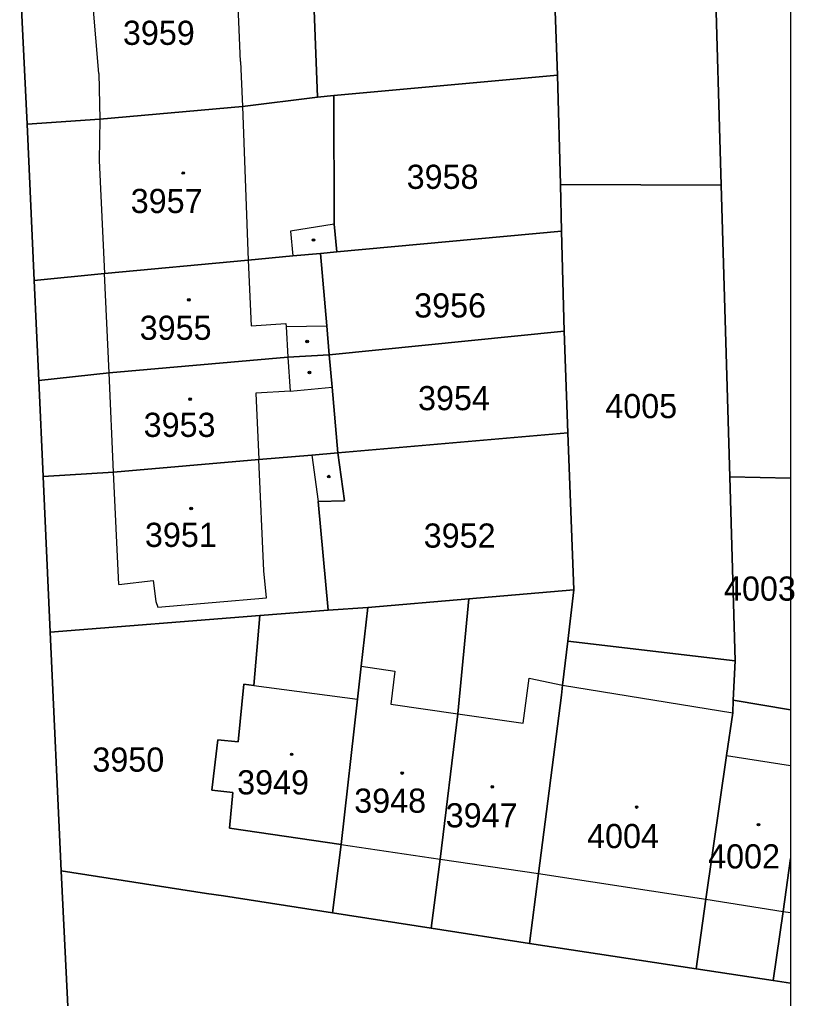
# Model space of a CAD drawing. Extents: x -596233 to -595156, y -1161235 to -1159375.
# Drawn here: x -595212.5 to -595158, y -1161196.6 to -1161127.7 of the extents above; entities that cross this region are included whole.
import ezdxf

# ---------------------------------------------------------------- set-up
doc = ezdxf.new("R2010")
doc.units = 0
for name, color, linetype in [('KN_CAR_KR', 7, 'Continuous'), ('KN_KULTURY', 7, 'Continuous'), ('KN_PARC_CIS_POZ', 7, 'Continuous'), ('KN_PARC_CIS_STAV', 7, 'Continuous'), ('KN_PARC_PLOCHA', 7, 'Continuous'), ('parcely_l', 7, 'Continuous')]:
    doc.layers.add(name, color=color, linetype=linetype)

msp = doc.modelspace()

# ---------------------------------------------------------------- linework, layer by layer
at = {"layer": 'KN_CAR_KR'}
for points in [[(-595196.94, -1161130.66), (-595197.27, -1161122.83)], [(-595206.91, -1161131.5), (-595207.57, -1161123.68)], [(-595196.94, -1161130.66), (-595196.81, -1161133.82)], [(-595206.91, -1161131.5), (-595206.85, -1161134.71)], [(-595196.81, -1161133.82), (-595196.39, -1161144.63)], [(-595206.85, -1161134.71), (-595206.89, -1161137.63)], [(-595206.89, -1161137.63), (-595206.52, -1161145.57)], [(-595190.35, -1161142.11), (-595193.41, -1161142.6)], [(-595193.41, -1161142.6), (-595193.25, -1161144.34)], [(-595196.39, -1161144.63), (-595196.2, -1161149.25)], [(-595206.19, -1161152.56), (-595206.52, -1161145.57)], [(-595196.2, -1161149.25), (-595193.74, -1161149.1)], [(-595193.74, -1161149.1), (-595193.73, -1161149.31)], [(-595193.73, -1161149.31), (-595190.86, -1161149.25)], [(-595193.73, -1161149.31), (-595193.6, -1161151.45)], [(-595193.6, -1161151.45), (-595193.45, -1161153.85)], [(-595205.87, -1161159.56), (-595206.19, -1161152.56)], [(-595193.45, -1161153.85), (-595195.87, -1161154)], [(-595195.87, -1161154), (-595195.65, -1161158.67)], [(-595193.45, -1161153.85), (-595190.5, -1161153.57)], [(-595191.91, -1161158.35), (-595191.47, -1161161.62)], [(-595195.29, -1161166.49), (-595195.65, -1161158.67)], [(-595205.5, -1161167.45), (-595205.87, -1161159.56)], [(-595195.12, -1161168.38), (-595195.29, -1161166.49)], [(-595205.5, -1161167.45), (-595203.08, -1161167.16)], [(-595203.08, -1161167.16), (-595202.9, -1161168.65)], [(-595202.9, -1161168.65), (-595202.75, -1161169.05)], [(-595202.75, -1161169.05), (-595195.12, -1161168.38)], [(-595188.44, -1161173.19), (-595186.07, -1161173.55)], [(-595186.07, -1161173.55), (-595186.37, -1161175.87)], [(-595177.05, -1161177.22), (-595176.63, -1161174.05)], [(-595176.63, -1161174.05), (-595174.27, -1161174.53)], [(-595196.01, -1161174.56), (-595188.7, -1161175.51)], [(-595174.27, -1161174.53), (-595162.3, -1161176.48)], [(-595186.37, -1161175.87), (-595181.65, -1161176.55)], [(-595181.65, -1161176.55), (-595177.05, -1161177.22)], [(-595162.73, -1161179.49), (-595158.2304, -1161180.1925)], [(-595189.85, -1161185.74), (-595182.88, -1161186.77)], [(-595182.88, -1161186.77), (-595175.96, -1161187.78)], [(-595175.96, -1161187.78), (-595164.18, -1161189.58)], [(-595164.18, -1161189.58), (-595158.74, -1161190.45)], [(-595158.74, -1161190.45), (-595158.2304, -1161190.5315)]]:
    msp.add_lwpolyline(points, dxfattribs=at)
at = {"layer": 'KN_KULTURY'}
for centre, radius in [((-595200.97, -1161138.5), 0.09), ((-595200.97, -1161138.5), 0.0398), ((-595191.8, -1161143.22), 0.09), ((-595191.8, -1161143.22), 0.0398), ((-595200.58, -1161147.43), 0.09), ((-595200.58, -1161147.43), 0.0398), ((-595192.25, -1161150.36), 0.09), ((-595192.25, -1161150.36), 0.0398), ((-595192.09, -1161152.54), 0.09), ((-595192.09, -1161152.54), 0.0398), ((-595200.49, -1161154.41), 0.09), ((-595200.49, -1161154.41), 0.0398), ((-595190.73, -1161159.86), 0.09), ((-595190.73, -1161159.86), 0.0398), ((-595200.41, -1161162.11), 0.09), ((-595200.41, -1161162.11), 0.0398), ((-595193.34, -1161179.4), 0.09), ((-595193.34, -1161179.4), 0.0398), ((-595185.56, -1161180.72), 0.09), ((-595185.56, -1161180.72), 0.0398), ((-595179.22, -1161181.69), 0.09), ((-595179.22, -1161181.69), 0.0398), ((-595169.06, -1161183.11), 0.09), ((-595169.06, -1161183.11), 0.0398), ((-595160.48, -1161184.35), 0.09), ((-595160.48, -1161184.35), 0.0398)]:
    msp.add_circle(centre, radius, dxfattribs=at)
at = {"layer": 'KN_PARC_PLOCHA'}
for points in [[(-595165.19, -1161059.43), (-595164.45, -1161093.04), (-595163.1, -1161139.37), (-595174.43, -1161139.31), (-595174.64, -1161131.61), (-595175.04, -1161120.65), (-595175.29, -1161113.78), (-595175.54, -1161106.82), (-595175.77, -1161099.74), (-595176.13, -1161088.71), (-595176.56, -1161077.69), (-595177.09, -1161061.59), (-595173.67, -1161061.78), (-595173.65, -1161059.37), (-595168.22, -1161059.41)], [(-595159.06, -1161063.92), (-595158.73, -1161086.57), (-595158.2304, -1161108.0207), (-595158.2304, -1161159.9679), (-595162.5, -1161159.89), (-595163.1, -1161139.37), (-595164.45, -1161093.04), (-595165.19, -1161059.43), (-595161.67, -1161059.4), (-595161.63, -1161063.95)], [(-595174.64, -1161131.61), (-595190.37, -1161133.06), (-595191.51, -1161133.17), (-595191.84, -1161124.59), (-595191.93, -1161122.34), (-595175.04, -1161120.65)], [(-595191.51, -1161133.17), (-595196.81, -1161133.82), (-595206.85, -1161134.71), (-595211.96, -1161135.06), (-595212.49, -1161124.04), (-595207.57, -1161123.68), (-595197.27, -1161122.83), (-595194.84, -1161122.63), (-595191.93, -1161122.34), (-595191.84, -1161124.59)], [(-595174.43, -1161139.31), (-595174.35, -1161142.59), (-595190.17, -1161144.05), (-595190.35, -1161142.11), (-595190.37, -1161133.06), (-595174.64, -1161131.61)], [(-595190.17, -1161144.05), (-595191.3, -1161144.16), (-595193.25, -1161144.34), (-595196.39, -1161144.63), (-595206.52, -1161145.57), (-595211.46, -1161146.07), (-595211.96, -1161135.06), (-595206.85, -1161134.71), (-595196.81, -1161133.82), (-595191.51, -1161133.17), (-595190.37, -1161133.06), (-595190.35, -1161142.11)], [(-595163.1, -1161139.37), (-595162.5, -1161159.89), (-595162.12, -1161172.82), (-595173.91, -1161171.45), (-595173.49, -1161167.83), (-595173.9, -1161156.79), (-595174.16, -1161149.63), (-595174.35, -1161142.59), (-595174.43, -1161139.31)], [(-595174.16, -1161149.63), (-595190.69, -1161151.29), (-595190.86, -1161149.25), (-595191.3, -1161144.16), (-595190.17, -1161144.05), (-595174.35, -1161142.59)], [(-595190.69, -1161151.29), (-595193.6, -1161151.45), (-595206.19, -1161152.56), (-595211.14, -1161153.11), (-595211.46, -1161146.07), (-595206.52, -1161145.57), (-595196.39, -1161144.63), (-595193.25, -1161144.34), (-595191.3, -1161144.16), (-595190.86, -1161149.25)], [(-595173.9, -1161156.79), (-595190.1, -1161158.19), (-595190.5, -1161153.57), (-595190.69, -1161151.29), (-595174.16, -1161149.63)], [(-595190.1, -1161158.19), (-595191.91, -1161158.35), (-595195.65, -1161158.67), (-595205.87, -1161159.56), (-595210.83, -1161159.86), (-595211.14, -1161153.11), (-595206.19, -1161152.56), (-595193.6, -1161151.45), (-595190.69, -1161151.29), (-595190.5, -1161153.57)], [(-595173.49, -1161167.83), (-595180.88, -1161168.46), (-595187.98, -1161169.06), (-595190.76, -1161169.27), (-595191.47, -1161161.62), (-595189.62, -1161161.56), (-595190.1, -1161158.19), (-595173.9, -1161156.79)], [(-595190.76, -1161169.27), (-595195.58, -1161169.63), (-595210.33, -1161170.81), (-595210.83, -1161159.86), (-595205.87, -1161159.56), (-595195.65, -1161158.67), (-595191.91, -1161158.35), (-595190.1, -1161158.19), (-595189.62, -1161161.56), (-595191.47, -1161161.62)], [(-595158.2304, -1161159.9679), (-595158.2304, -1161176.2669), (-595162.26, -1161175.58), (-595162.12, -1161172.82), (-595162.5, -1161159.89)], [(-595173.91, -1161171.45), (-595174.27, -1161174.53), (-595174.36, -1161175.25), (-595175.96, -1161187.78), (-595176.6, -1161192.7), (-595183.52, -1161191.63), (-595182.88, -1161186.77), (-595181.65, -1161176.55), (-595180.88, -1161168.46), (-595173.49, -1161167.83)], [(-595183.52, -1161191.63), (-595190.46, -1161190.55), (-595189.85, -1161185.74), (-595188.7, -1161175.51), (-595188.44, -1161173.19), (-595187.98, -1161169.06), (-595180.88, -1161168.46), (-595181.65, -1161176.55), (-595182.88, -1161186.77)], [(-595189.85, -1161185.74), (-595197.72, -1161184.59), (-595197.47, -1161182.08), (-595198.96, -1161181.93), (-595198.53, -1161178.37), (-595197.11, -1161178.51), (-595196.7, -1161174.47), (-595196.01, -1161174.56), (-595195.58, -1161169.63), (-595190.76, -1161169.27), (-595187.98, -1161169.06), (-595188.44, -1161173.19), (-595188.7, -1161175.51)], [(-595189.85, -1161185.74), (-595190.46, -1161190.55), (-595198.14, -1161189.36), (-595199.33, -1161189.18), (-595209.57, -1161187.59), (-595210.33, -1161170.81), (-595195.58, -1161169.63), (-595196.01, -1161174.56), (-595196.7, -1161174.47), (-595197.11, -1161178.51), (-595198.53, -1161178.37), (-595198.96, -1161181.93), (-595197.47, -1161182.08), (-595197.72, -1161184.59)], [(-595162.12, -1161172.82), (-595162.26, -1161175.58), (-595162.3, -1161176.48), (-595162.73, -1161179.49), (-595164.18, -1161189.58), (-595164.88, -1161194.49), (-595176.6, -1161192.7), (-595175.96, -1161187.78), (-595174.36, -1161175.25), (-595174.27, -1161174.53), (-595173.91, -1161171.45)], [(-595158.2304, -1161176.2669), (-595158.2304, -1161186.7398), (-595158.74, -1161190.45), (-595159.45, -1161195.31), (-595164.88, -1161194.49), (-595164.18, -1161189.58), (-595162.73, -1161179.49), (-595162.3, -1161176.48), (-595162.26, -1161175.58)], [(-595158.2304, -1161195.4961), (-595159.45, -1161195.31), (-595158.74, -1161190.45), (-595158.2304, -1161186.7398)], [(-595190.46, -1161190.55), (-595183.52, -1161191.63), (-595176.6, -1161192.7), (-595164.88, -1161194.49), (-595159.45, -1161195.31), (-595158.2304, -1161195.4961), (-595158.2304, -1161210.7125), (-595179.86, -1161207.35), (-595186.78, -1161206.27), (-595204.39, -1161203.54), (-595205.64, -1161203.34), (-595208.64, -1161206.05), (-595208.8, -1161202.85), (-595209.57, -1161187.59), (-595199.33, -1161189.18), (-595198.14, -1161189.36)]]:
    msp.add_lwpolyline(points, close=True, dxfattribs=at)
msp.add_lwpolyline([(-595212.49, -1161124.04), (-595211.96, -1161135.06), (-595211.46, -1161146.07), (-595211.14, -1161153.11), (-595210.83, -1161159.86), (-595210.33, -1161170.81), (-595209.57, -1161187.59), (-595208.8, -1161202.85)], dxfattribs=at)
at = {"layer": 'parcely_l'}
for points in [[(-595165.19, -1161059.43), (-595164.45, -1161093.04), (-595163.1, -1161139.37)], [(-595158.2304, -1161108.0207), (-595158.2304, -1161159.9679)], [(-595174.64, -1161131.61), (-595175.04, -1161120.65)], [(-595191.93, -1161122.34), (-595191.84, -1161124.59), (-595191.51, -1161133.17)], [(-595211.96, -1161135.06), (-595212.49, -1161124.04)], [(-595174.64, -1161131.61), (-595190.37, -1161133.06)], [(-595174.43, -1161139.31), (-595174.64, -1161131.61)], [(-595191.51, -1161133.17), (-595196.81, -1161133.82), (-595206.85, -1161134.71), (-595211.96, -1161135.06)], [(-595191.51, -1161133.17), (-595190.37, -1161133.06)], [(-595190.37, -1161133.06), (-595190.35, -1161142.11), (-595190.17, -1161144.05)], [(-595211.46, -1161146.07), (-595211.96, -1161135.06)], [(-595163.1, -1161139.37), (-595174.43, -1161139.31)], [(-595174.35, -1161142.59), (-595174.43, -1161139.31)], [(-595162.5, -1161159.89), (-595163.1, -1161139.37)], [(-595190.17, -1161144.05), (-595174.35, -1161142.59)], [(-595174.16, -1161149.63), (-595174.35, -1161142.59)], [(-595191.3, -1161144.16), (-595193.25, -1161144.34), (-595196.39, -1161144.63), (-595206.52, -1161145.57), (-595211.46, -1161146.07)], [(-595190.17, -1161144.05), (-595191.3, -1161144.16)], [(-595190.69, -1161151.29), (-595190.86, -1161149.25), (-595191.3, -1161144.16)], [(-595211.14, -1161153.11), (-595211.46, -1161146.07)], [(-595174.16, -1161149.63), (-595190.69, -1161151.29)], [(-595173.9, -1161156.79), (-595174.16, -1161149.63)], [(-595211.14, -1161153.11), (-595206.19, -1161152.56), (-595193.6, -1161151.45), (-595190.69, -1161151.29)], [(-595190.69, -1161151.29), (-595190.5, -1161153.57), (-595190.1, -1161158.19)], [(-595210.83, -1161159.86), (-595211.14, -1161153.11)], [(-595173.9, -1161156.79), (-595190.1, -1161158.19)], [(-595173.49, -1161167.83), (-595173.9, -1161156.79)], [(-595210.83, -1161159.86), (-595205.87, -1161159.56), (-595195.65, -1161158.67), (-595191.91, -1161158.35), (-595190.1, -1161158.19)], [(-595190.1, -1161158.19), (-595189.62, -1161161.56), (-595191.47, -1161161.62), (-595190.76, -1161169.27)], [(-595210.33, -1161170.81), (-595210.83, -1161159.86)], [(-595158.2304, -1161159.9679), (-595162.5, -1161159.89)], [(-595162.5, -1161159.89), (-595162.12, -1161172.82)], [(-595158.2304, -1161159.9679), (-595158.2304, -1161176.2669)], [(-595180.88, -1161168.46), (-595173.49, -1161167.83)], [(-595173.91, -1161171.45), (-595173.49, -1161167.83)], [(-595187.98, -1161169.06), (-595180.88, -1161168.46)], [(-595183.52, -1161191.63), (-595182.88, -1161186.77), (-595181.65, -1161176.55), (-595180.88, -1161168.46)], [(-595195.58, -1161169.63), (-595190.76, -1161169.27)], [(-595190.76, -1161169.27), (-595187.98, -1161169.06)], [(-595187.98, -1161169.06), (-595188.44, -1161173.19), (-595188.7, -1161175.51), (-595189.85, -1161185.74)], [(-595195.58, -1161169.63), (-595210.33, -1161170.81)], [(-595189.85, -1161185.74), (-595197.72, -1161184.59), (-595197.47, -1161182.08), (-595198.96, -1161181.93), (-595198.53, -1161178.37), (-595197.11, -1161178.51), (-595196.7, -1161174.47), (-595196.01, -1161174.56), (-595195.58, -1161169.63)], [(-595209.57, -1161187.59), (-595210.33, -1161170.81)], [(-595176.6, -1161192.7), (-595175.96, -1161187.78), (-595174.36, -1161175.25), (-595174.27, -1161174.53), (-595173.91, -1161171.45)], [(-595173.91, -1161171.45), (-595162.12, -1161172.82)], [(-595162.12, -1161172.82), (-595162.26, -1161175.58)], [(-595162.26, -1161175.58), (-595162.3, -1161176.48), (-595162.73, -1161179.49), (-595164.18, -1161189.58), (-595164.88, -1161194.49)], [(-595162.26, -1161175.58), (-595158.2304, -1161176.2669)], [(-595158.2304, -1161176.2669), (-595158.2304, -1161186.7398)], [(-595189.85, -1161185.74), (-595190.46, -1161190.55)], [(-595158.2304, -1161186.7398), (-595158.74, -1161190.45), (-595159.45, -1161195.31)], [(-595158.2304, -1161186.7398), (-595158.2304, -1161195.4961)], [(-595190.46, -1161190.55), (-595198.14, -1161189.36), (-595199.33, -1161189.18), (-595209.57, -1161187.59)], [(-595208.64, -1161206.05), (-595208.8, -1161202.85), (-595209.57, -1161187.59)], [(-595183.52, -1161191.63), (-595190.46, -1161190.55)], [(-595176.6, -1161192.7), (-595183.52, -1161191.63)], [(-595164.88, -1161194.49), (-595176.6, -1161192.7)], [(-595159.45, -1161195.31), (-595164.88, -1161194.49)], [(-595159.45, -1161195.31), (-595158.2304, -1161195.4961)], [(-595158.2304, -1161195.4961), (-595158.2304, -1161210.7125)]]:
    msp.add_lwpolyline(points, dxfattribs=at)

# ---------------------------------------------------------------- texts
at = {"layer": 'KN_PARC_CIS_POZ'}
for s, p in [('3958', (-595185.2466, -1161139.62)), ('3956', (-595184.7166, -1161148.67)), ('3954', (-595184.4466, -1161155.19)), ('4005', (-595171.2666, -1161155.75)), ('3952', (-595184.0466, -1161164.86)), ('4003', (-595162.9118, -1161168.59)), ('3950', (-595207.3666, -1161180.62))]:
    msp.add_text(s, height=1.7, dxfattribs=at).set_placement(p)
at = {"layer": 'KN_PARC_CIS_STAV'}
for s, p in [('3959', (-595205.2166, -1161129.49)), ('3957', (-595204.6666, -1161141.32)), ('3955', (-595204.0366, -1161150.24)), ('3953', (-595203.7566, -1161157.07)), ('3951', (-595203.6666, -1161164.81)), ('3949', (-595197.1766, -1161182.22)), ('3948', (-595188.9366, -1161183.51)), ('3947', (-595182.4966, -1161184.54)), ('4004', (-595172.5466, -1161186)), ('4002', (-595164.0266, -1161187.43))]:
    msp.add_text(s, height=1.7, dxfattribs=at).set_placement(p)

doc.saveas('drawing.dxf')
